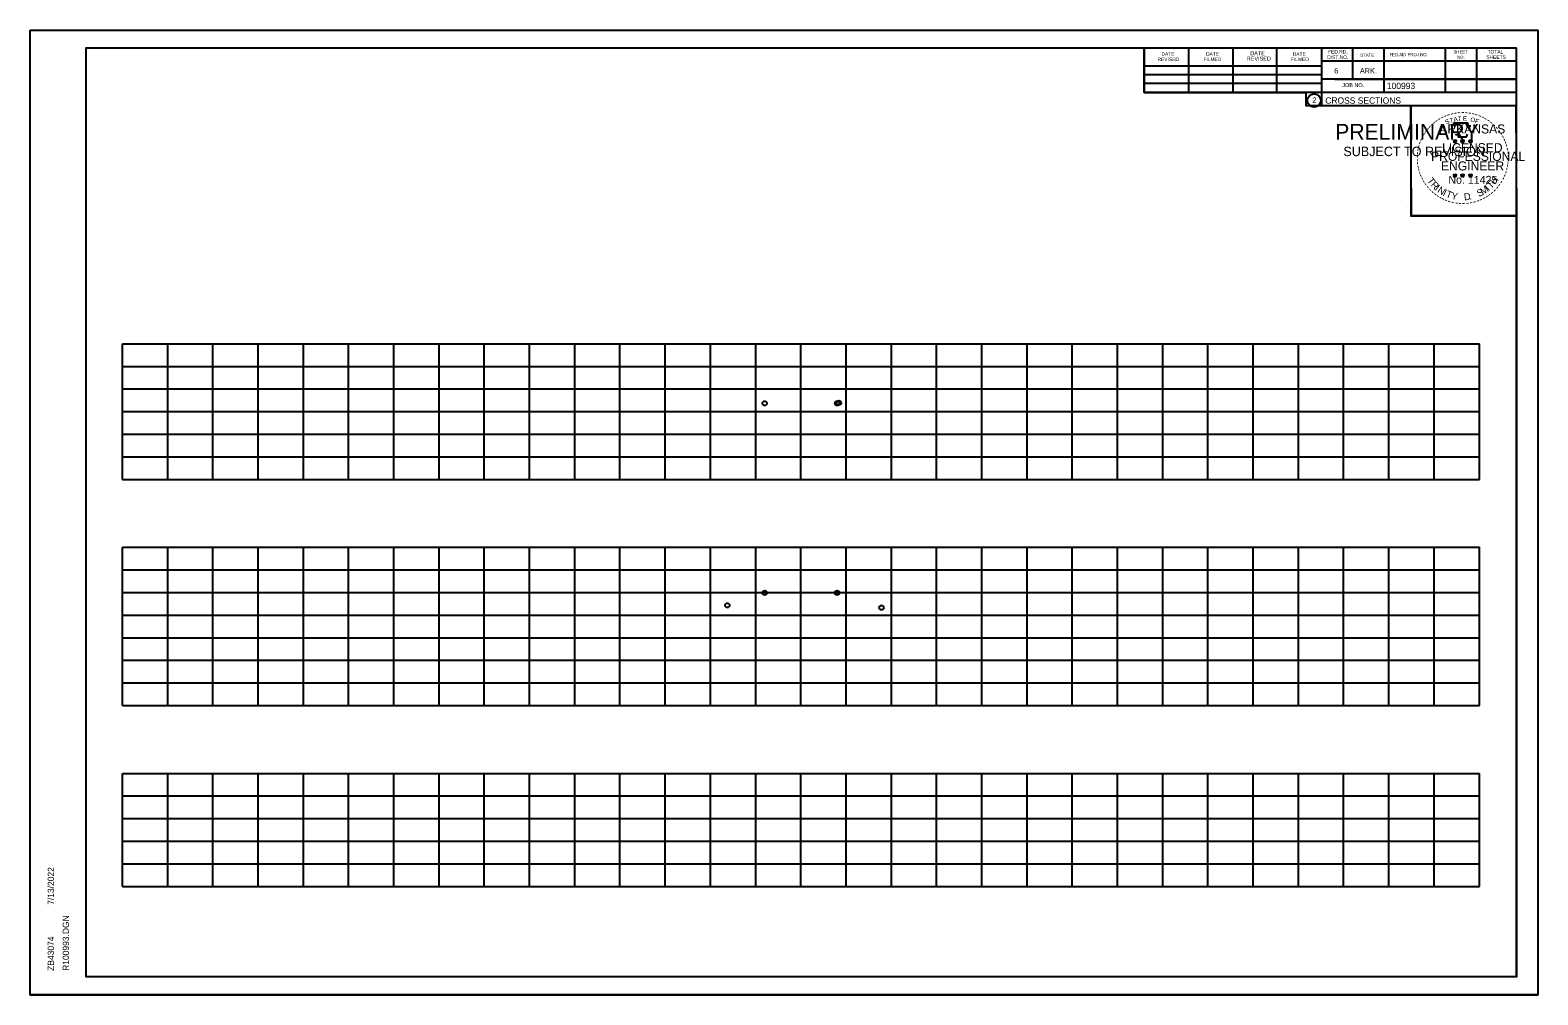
# Model space of a CAD drawing. Extents: x 4667 to 1632277, y -2100 to 724501.
# Drawn here: x 8302.5 to 8635.8, y -1963.8 to -1750.4 of the extents above; entities that cross this region are included whole.
import ezdxf

# ---------------------------------------------------------------- set-up
doc = ezdxf.new("R2010")
doc.units = 0
doc.layers.add('R_Grid', color=7, linetype='Continuous')
doc.layers.add('R_No Plot', color=7, linetype='Continuous')

msp = doc.modelspace()

# ---------------------------------------------------------------- linework, layer by layer
at = {"layer": 'R_Grid'}
for p, q in [((8322.91, -1819.78), (8622.91, -1819.78)), ((8322.91, -1849.78), (8322.91, -1819.78)), ((8332.91, -1849.78), (8332.91, -1819.78)), ((8342.91, -1849.78), (8342.91, -1819.78)), ((8352.91, -1849.78), (8352.91, -1819.78)), ((8362.91, -1849.78), (8362.91, -1819.78)), ((8372.91, -1849.78), (8372.91, -1819.78)), ((8382.91, -1849.78), (8382.91, -1819.78)), ((8392.91, -1849.78), (8392.91, -1819.78)), ((8402.91, -1849.78), (8402.91, -1819.78)), ((8412.91, -1849.78), (8412.91, -1819.78)), ((8422.91, -1849.78), (8422.91, -1819.78)), ((8432.91, -1849.78), (8432.91, -1819.78)), ((8442.91, -1849.78), (8442.91, -1819.78)), ((8452.91, -1849.78), (8452.91, -1819.78)), ((8462.91, -1849.78), (8462.91, -1819.78)), ((8472.91, -1849.78), (8472.91, -1819.78)), ((8482.91, -1849.78), (8482.91, -1819.78)), ((8492.91, -1849.78), (8492.91, -1819.78)), ((8502.91, -1849.78), (8502.91, -1819.78)), ((8512.91, -1849.78), (8512.91, -1819.78)), ((8522.91, -1849.78), (8522.91, -1819.78)), ((8532.91, -1849.78), (8532.91, -1819.78)), ((8542.91, -1849.78), (8542.91, -1819.78)), ((8552.91, -1849.78), (8552.91, -1819.78)), ((8562.91, -1849.78), (8562.91, -1819.78)), ((8572.91, -1849.78), (8572.91, -1819.78)), ((8582.91, -1849.78), (8582.91, -1819.78)), ((8592.91, -1849.78), (8592.91, -1819.78)), ((8602.91, -1849.78), (8602.91, -1819.78)), ((8612.91, -1849.78), (8612.91, -1819.78)), ((8622.91, -1849.78), (8622.91, -1819.78)), ((8322.91, -1824.78), (8622.91, -1824.78)), ((8322.91, -1829.78), (8622.91, -1829.78)), ((8322.91, -1834.78), (8622.91, -1834.78)), ((8322.91, -1839.78), (8622.91, -1839.78)), ((8322.91, -1844.78), (8622.91, -1844.78)), ((8322.91, -1849.78), (8622.91, -1849.78)), ((8322.91, -1864.78), (8622.91, -1864.78)), ((8322.91, -1899.78), (8322.91, -1864.78)), ((8332.91, -1899.78), (8332.91, -1864.78)), ((8342.91, -1899.78), (8342.91, -1864.78)), ((8352.91, -1899.78), (8352.91, -1864.78)), ((8362.91, -1899.78), (8362.91, -1864.78)), ((8372.91, -1899.78), (8372.91, -1864.78)), ((8382.91, -1899.78), (8382.91, -1864.78)), ((8392.91, -1899.78), (8392.91, -1864.78)), ((8402.91, -1899.78), (8402.91, -1864.78)), ((8412.91, -1899.78), (8412.91, -1864.78)), ((8422.91, -1899.78), (8422.91, -1864.78)), ((8432.91, -1899.78), (8432.91, -1864.78)), ((8442.91, -1899.78), (8442.91, -1864.78)), ((8452.91, -1899.78), (8452.91, -1864.78)), ((8462.91, -1899.78), (8462.91, -1864.78)), ((8472.91, -1899.78), (8472.91, -1864.78)), ((8482.91, -1899.78), (8482.91, -1864.78)), ((8492.91, -1899.78), (8492.91, -1864.78)), ((8502.91, -1899.78), (8502.91, -1864.78)), ((8512.91, -1899.78), (8512.91, -1864.78)), ((8522.91, -1899.78), (8522.91, -1864.78)), ((8532.91, -1899.78), (8532.91, -1864.78)), ((8542.91, -1899.78), (8542.91, -1864.78)), ((8552.91, -1899.78), (8552.91, -1864.78)), ((8562.91, -1899.78), (8562.91, -1864.78)), ((8572.91, -1899.78), (8572.91, -1864.78)), ((8582.91, -1899.78), (8582.91, -1864.78)), ((8592.91, -1899.78), (8592.91, -1864.78)), ((8602.91, -1899.78), (8602.91, -1864.78)), ((8612.91, -1899.78), (8612.91, -1864.78)), ((8622.91, -1899.78), (8622.91, -1864.78)), ((8322.91, -1869.78), (8622.91, -1869.78)), ((8322.91, -1874.78), (8622.91, -1874.78)), ((8322.91, -1879.78), (8622.91, -1879.78)), ((8322.91, -1884.78), (8622.91, -1884.78)), ((8322.91, -1889.78), (8622.91, -1889.78)), ((8322.91, -1894.78), (8622.91, -1894.78)), ((8322.91, -1899.78), (8622.91, -1899.78)), ((8322.91, -1914.78), (8622.91, -1914.78)), ((8322.91, -1939.78), (8322.91, -1914.78)), ((8332.91, -1939.78), (8332.91, -1914.78)), ((8342.91, -1939.78), (8342.91, -1914.78)), ((8352.91, -1939.78), (8352.91, -1914.78)), ((8362.91, -1939.78), (8362.91, -1914.78)), ((8372.91, -1939.78), (8372.91, -1914.78)), ((8382.91, -1939.78), (8382.91, -1914.78)), ((8392.91, -1939.78), (8392.91, -1914.78)), ((8402.91, -1939.78), (8402.91, -1914.78)), ((8412.91, -1939.78), (8412.91, -1914.78)), ((8422.91, -1939.78), (8422.91, -1914.78)), ((8432.91, -1939.78), (8432.91, -1914.78)), ((8442.91, -1939.78), (8442.91, -1914.78)), ((8452.91, -1939.78), (8452.91, -1914.78)), ((8462.91, -1939.78), (8462.91, -1914.78)), ((8472.91, -1939.78), (8472.91, -1914.78)), ((8482.91, -1939.78), (8482.91, -1914.78)), ((8492.91, -1939.78), (8492.91, -1914.78)), ((8502.91, -1939.78), (8502.91, -1914.78)), ((8512.91, -1939.78), (8512.91, -1914.78)), ((8522.91, -1939.78), (8522.91, -1914.78)), ((8532.91, -1939.78), (8532.91, -1914.78)), ((8542.91, -1939.78), (8542.91, -1914.78)), ((8552.91, -1939.78), (8552.91, -1914.78)), ((8562.91, -1939.78), (8562.91, -1914.78)), ((8572.91, -1939.78), (8572.91, -1914.78)), ((8582.91, -1939.78), (8582.91, -1914.78)), ((8592.91, -1939.78), (8592.91, -1914.78)), ((8602.91, -1939.78), (8602.91, -1914.78)), ((8612.91, -1939.78), (8612.91, -1914.78)), ((8622.91, -1939.78), (8622.91, -1914.78)), ((8322.91, -1919.78), (8622.91, -1919.78)), ((8322.91, -1924.78), (8622.91, -1924.78)), ((8322.91, -1929.78), (8622.91, -1929.78)), ((8322.91, -1934.78), (8622.91, -1934.78)), ((8322.91, -1939.78), (8622.91, -1939.78))]:
    msp.add_line(p, q, dxfattribs=at)
at = {"layer": 'R_No Plot'}
for p, q in [((8302.51, -1750.42), (8635.84, -1750.42)), ((8314.91, -1754.32), (8631.09, -1754.32)), ((8314.91, -1959.78), (8314.91, -1754.32)), ((8467.43, -1754.58), (8467.43, -1754.58)), ((8467.43, -1754.58), (8467.43, -1754.58)), ((8548.83, -1764.2), (8548.83, -1754.32)), ((8558.69, -1764.2), (8558.69, -1754.52)), ((8568.45, -1764.2), (8568.45, -1754.52)), ((8578.13, -1764.2), (8578.13, -1754.52)), ((8587.99, -1754.32), (8587.99, -1767.12)), ((8594.83, -1754.32), (8594.83, -1761.26)), ((8601.77, -1754.32), (8601.77, -1764.2)), ((8615.35, -1754.32), (8615.35, -1764.2)), ((8622.29, -1754.32), (8622.29, -1764.2)), ((8631.09, -1959.78), (8631.09, -1754.32)), ((8548.83, -1758.34), (8587.99, -1758.34)), ((8631.09, -1757.26), (8587.99, -1757.26)), ((8631.09, -1757.24), (8631.09, -1757.24)), ((8548.83, -1760.2), (8587.99, -1760.2)), ((8548.83, -1764.2), (8548.83, -1762.14)), ((8548.83, -1762.14), (8587.99, -1762.14)), ((8631.09, -1761.26), (8587.99, -1761.26)), ((8590.95, -1761.26), (8631.09, -1761.26)), ((8631.09, -1764.2), (8548.83, -1764.2)), ((8587.99, -1767.12), (8631.09, -1767.12)), ((8617.18, -1774.86), (8617.52, -1774.97)), ((8617.18, -1774.86), (8617.43, -1774.91)), ((8617.18, -1774.86), (8617.41, -1774.98)), ((8617.31, -1775.27), (8617.52, -1774.97)), ((8617.31, -1775.27), (8617.43, -1775.03)), ((8617.31, -1775.27), (8617.52, -1775.05)), ((8617.52, -1774.61), (8617.48, -1774.86)), ((8617.52, -1774.97), (8617.52, -1774.61)), ((8617.52, -1774.61), (8617.57, -1774.86)), ((8617.87, -1774.86), (8617.52, -1774.97)), ((8617.74, -1775.27), (8617.52, -1774.97)), ((8617.74, -1775.27), (8617.52, -1775.06)), ((8617.87, -1774.86), (8617.59, -1774.91)), ((8617.74, -1775.27), (8617.6, -1774.98)), ((8617.87, -1774.86), (8617.67, -1774.96)), ((8618.85, -1774.86), (8619.19, -1774.97)), ((8618.85, -1774.86), (8619.1, -1774.91)), ((8618.85, -1774.86), (8619.08, -1774.98)), ((8618.98, -1775.27), (8619.19, -1774.97)), ((8618.98, -1775.27), (8619.1, -1775.03)), ((8618.98, -1775.27), (8619.19, -1775.05)), ((8619.19, -1774.61), (8619.15, -1774.86)), ((8619.19, -1774.97), (8619.19, -1774.61)), ((8619.19, -1774.61), (8619.24, -1774.86)), ((8619.54, -1774.86), (8619.19, -1774.97)), ((8619.41, -1775.27), (8619.19, -1774.97)), ((8619.41, -1775.27), (8619.19, -1775.06)), ((8619.54, -1774.86), (8619.26, -1774.91)), ((8619.41, -1775.27), (8619.27, -1774.98)), ((8619.54, -1774.86), (8619.34, -1774.96)), ((8620.61, -1774.87), (8620.96, -1774.99)), ((8620.61, -1774.87), (8620.86, -1774.92)), ((8620.61, -1774.87), (8620.85, -1775)), ((8620.74, -1775.28), (8620.96, -1774.99)), ((8620.74, -1775.28), (8620.87, -1775.04)), ((8620.74, -1775.28), (8620.96, -1775.07)), ((8620.96, -1774.62), (8620.92, -1774.87)), ((8620.96, -1774.99), (8620.96, -1774.62)), ((8620.96, -1774.62), (8621.01, -1774.87)), ((8621.31, -1774.87), (8620.96, -1774.99)), ((8621.17, -1775.28), (8620.96, -1774.99)), ((8621.17, -1775.28), (8620.96, -1775.07)), ((8621.31, -1774.87), (8621.02, -1774.92)), ((8621.17, -1775.28), (8621.03, -1774.99)), ((8621.31, -1774.87), (8621.1, -1774.98)), ((8617.17, -1782.44), (8617.52, -1782.55)), ((8617.17, -1782.44), (8617.42, -1782.48)), ((8617.17, -1782.44), (8617.41, -1782.56)), ((8617.3, -1782.84), (8617.52, -1782.55)), ((8617.3, -1782.84), (8617.43, -1782.6)), ((8617.3, -1782.84), (8617.52, -1782.63)), ((8617.52, -1782.18), (8617.48, -1782.43)), ((8617.52, -1782.55), (8617.52, -1782.18)), ((8617.52, -1782.18), (8617.57, -1782.43)), ((8617.87, -1782.44), (8617.52, -1782.55)), ((8617.73, -1782.84), (8617.52, -1782.55)), ((8617.73, -1782.84), (8617.52, -1782.63)), ((8617.87, -1782.44), (8617.58, -1782.48)), ((8617.73, -1782.84), (8617.6, -1782.55)), ((8617.87, -1782.44), (8617.66, -1782.54)), ((8618.84, -1782.44), (8619.19, -1782.55)), ((8618.84, -1782.44), (8619.09, -1782.48)), ((8618.84, -1782.44), (8619.08, -1782.56)), ((8618.97, -1782.84), (8619.19, -1782.55)), ((8618.97, -1782.84), (8619.1, -1782.6)), ((8618.97, -1782.84), (8619.19, -1782.63)), ((8619.19, -1782.18), (8619.15, -1782.43)), ((8619.19, -1782.55), (8619.19, -1782.18)), ((8619.19, -1782.18), (8619.24, -1782.43)), ((8619.54, -1782.44), (8619.19, -1782.55)), ((8619.4, -1782.84), (8619.19, -1782.55)), ((8619.4, -1782.84), (8619.19, -1782.63)), ((8619.54, -1782.44), (8619.25, -1782.48)), ((8619.4, -1782.84), (8619.27, -1782.55)), ((8619.54, -1782.44), (8619.33, -1782.54)), ((8620.61, -1782.45), (8620.96, -1782.56)), ((8620.61, -1782.45), (8620.86, -1782.49)), ((8620.61, -1782.45), (8620.84, -1782.57)), ((8620.74, -1782.85), (8620.96, -1782.56)), ((8620.74, -1782.85), (8620.87, -1782.61)), ((8620.74, -1782.85), (8620.95, -1782.64)), ((8620.96, -1782.19), (8620.92, -1782.44)), ((8621.17, -1782.85), (8620.95, -1782.64)), ((8620.96, -1782.56), (8620.96, -1782.19)), ((8620.96, -1782.19), (8621.01, -1782.44)), ((8621.3, -1782.45), (8620.96, -1782.56)), ((8621.17, -1782.85), (8620.96, -1782.56)), ((8621.3, -1782.45), (8621.02, -1782.49)), ((8621.17, -1782.85), (8621.03, -1782.56)), ((8621.3, -1782.45), (8621.1, -1782.55)), ((8607.13, -1789.57), (8607.13, -1789.57)), ((8314.91, -1959.78), (8314.91, -1959.78)), ((8631.09, -1959.78), (8314.91, -1959.78)), ((8302.51, -1963.76), (8635.84, -1963.76))]:
    msp.add_line(p, q, dxfattribs=at)
for points in [[(8302.5, -1750.42), (8635.84, -1750.42), (8635.84, -1963.76), (8302.5, -1963.76)], [(8548.83, -1754.32), (8548.83, -1764.2), (8584.56, -1764.2), (8584.56, -1767.12), (8607.76, -1767.12), (8607.76, -1791.45), (8631.09, -1791.45), (8631.09, -1959.78), (8314.91, -1959.78), (8314.91, -1754.32)], [(8607.76, -1767.12), (8630.97, -1767.12), (8631.09, -1791.45), (8607.88, -1791.45)]]:
    msp.add_lwpolyline(points, close=True, dxfattribs=at)
for points in [[(8617.22, -1770.98), (8617.49, -1771.81)], [(8620.73, -1771.91), (8620.87, -1771.62), (8620.18, -1771.65), (8620.33, -1770.98), (8617.22, -1770.98)], [(8617.52, -1774.61), (8617.74, -1775.27), (8617.18, -1774.86), (8617.87, -1774.86), (8617.31, -1775.27), (8617.52, -1774.61)], [(8617.71, -1773.41), (8617.71, -1773.49), (8618.27, -1773.51), (8618.22, -1773.99), (8620.09, -1773.99), (8620.29, -1773.45)], [(8619.19, -1774.61), (8619.41, -1775.27), (8618.85, -1774.86), (8619.54, -1774.86), (8618.98, -1775.27), (8619.19, -1774.61)], [(8620.96, -1774.62), (8621.17, -1775.28), (8620.61, -1774.87), (8621.31, -1774.87), (8620.74, -1775.28), (8620.96, -1774.62)], [(8617.52, -1782.18), (8617.73, -1782.84), (8617.17, -1782.44), (8617.87, -1782.44), (8617.3, -1782.84), (8617.52, -1782.18)], [(8619.19, -1782.18), (8619.4, -1782.84), (8618.84, -1782.44), (8619.54, -1782.44), (8618.97, -1782.84), (8619.19, -1782.18)], [(8620.96, -1782.19), (8621.17, -1782.85), (8620.61, -1782.45), (8621.3, -1782.45), (8620.74, -1782.85), (8620.96, -1782.19)]]:
    msp.add_lwpolyline(points, dxfattribs=at)
for centre, radius in [((8586.38, -1765.98), 1.47), ((8617.52, -1774.97), 0.172), ((8617.52, -1774.97), 0.145), ((8617.52, -1774.97), 0.116), ((8617.52, -1774.97), 0.0991), ((8617.52, -1774.97), 0.0747), ((8617.52, -1774.97), 0.0495), ((8617.52, -1774.97), 0.0296), ((8619.19, -1774.97), 0.172), ((8619.19, -1774.97), 0.145), ((8619.19, -1774.97), 0.116), ((8619.19, -1774.97), 0.0991), ((8619.19, -1774.97), 0.0747), ((8619.19, -1774.97), 0.0495), ((8619.19, -1774.97), 0.0296), ((8620.96, -1774.99), 0.172), ((8620.96, -1774.99), 0.145), ((8620.96, -1774.99), 0.116), ((8620.96, -1774.99), 0.0991), ((8620.96, -1774.99), 0.0747), ((8620.96, -1774.99), 0.0495), ((8620.96, -1774.99), 0.0296), ((8617.52, -1782.55), 0.172), ((8617.52, -1782.55), 0.145), ((8617.52, -1782.55), 0.116), ((8617.52, -1782.55), 0.0991), ((8617.52, -1782.55), 0.0747), ((8617.52, -1782.55), 0.0495), ((8617.52, -1782.55), 0.0296), ((8619.19, -1782.55), 0.172), ((8619.19, -1782.55), 0.145), ((8619.19, -1782.55), 0.116), ((8619.19, -1782.55), 0.0991), ((8619.19, -1782.55), 0.0747), ((8619.19, -1782.55), 0.0495), ((8619.19, -1782.55), 0.0296), ((8620.96, -1782.56), 0.172), ((8620.96, -1782.56), 0.145), ((8620.96, -1782.56), 0.116), ((8620.96, -1782.56), 0.0991), ((8620.96, -1782.56), 0.0747), ((8620.96, -1782.56), 0.0495), ((8620.96, -1782.56), 0.0296), ((8464.91, -1832.96), 0.5), ((8480.91, -1832.96), 0.5), ((8481.29, -1832.83), 0.5), ((8464.91, -1874.85), 0.5), ((8480.91, -1874.85), 0.5), ((8456.64, -1877.61), 0.5), ((8490.74, -1878.13), 0.5)]:
    msp.add_circle(centre, radius, dxfattribs=at)

# ---------------------------------------------------------------- texts
for s, height, rotation, p in [('REVISED', 0.782, 360, (8551.75, -1757.26)), ('DATE', 0.782, 360, (8552.63, -1756.08)), ('FILMED', 0.782, 360, (8561.91, -1757.26)), ('DATE', 0.782, 360, (8562.49, -1756.08)), ('REVISED', 0.879, 360, (8571.49, -1757.16)), ('DATE', 0.879, 360, (8572.27, -1755.98)), ('FILMED', 0.782, 360, (8581.25, -1757.26)), ('DATE', 0.782, 360, (8581.65, -1756.08)), ('DIST.NO.', 0.782, 360, (8589.27, -1756.78)), ('FED.RD.', 0.782, 360, (8589.47, -1755.6)), ('STATE', 0.684, 360, (8596.59, -1756.28)), ('FED.AID PROJ.NO.', 0.684, 360, (8603.05, -1756.18)), ('SHEET', 0.684, 360, (8617.21, -1755.6)), ('NO.', 0.684, 360, (8617.99, -1756.78)), ('SHEETS', 0.782, 360, (8624.45, -1756.78)), ('TOTAL', 0.782, 360, (8624.73, -1755.6)), ('6', 1.17, 360, (8590.83, -1760)), ('ARK.', 1.172, 360, (8596.49, -1760)), ('JOB NO.', 0.879, 360, (8592.59, -1763.02)), ('100993', 1.4, 360, (8602.47, -1763.46)), ('2', 1.17, 360, (8585.99, -1766.47)), ('CROSS SECTIONS', 1.4, 360, (8588.85, -1766.69)), ('-', 1.6, 34.0636, (8614.1, -1770.81)), ('-', 1.6, 28.7918, (8614.7, -1770.44)), ('-', 1.6, 24.3072, (8615.33, -1770.13)), ('-', 1.6, 19.1761, (8615.96, -1769.86)), ('T', 1, 16.4036, (8616.49, -1770.98)), ('-', 1.6, 13.6301, (8616.71, -1769.62)), ('A', 1, 11.2132, (8617.31, -1770.72)), ('-', 1.6, 10.2193, (8617.39, -1769.45)), ('T', 1, 6.0228, (8618.16, -1770.56)), ('-', 1.6, 5.8968, (8618.12, -1769.34)), ('-', 1.6, 0.1862, (8618.89, -1769.27)), ('E', 1, 0.8323, (8619.27, -1770.45)), ('-', 1.6, 357.743, (8619.62, -1769.29)), ('-', 1.6, 352.1617, (8620.36, -1769.34)), ('O', 1, 350.4515, (8620.87, -1770.66)), ('-', 1.6, 347.2049, (8621.08, -1769.46)), ('F', 1, 340.0707, (8621.82, -1770.89)), ('-', 1.6, 342.3362, (8621.71, -1769.61)), ('-', 1.6, 337.8551, (8622.45, -1769.83)), ('-', 1.6, 334.1211, (8623.08, -1770.1)), ('-', 1.6, 329.6409, (8623.66, -1770.39)), ('PRELIMINARY', 3.5, 360, (8591.04, -1774.65)), ('DWB', 0.01, 360, (8591.79, -1772.81)), ('-', 1.6, 58.0706, (8611.02, -1774.06)), ('-', 1.6, 54.2325, (8611.35, -1773.53)), ('-', 1.6, 50.6142, (8611.76, -1772.97)), ('-', 1.6, 48.423, (8612.17, -1772.48)), ('-', 1.6, 42.9622, (8612.61, -1772)), ('-', 1.6, 38.9507, (8613.05, -1771.59)), ('-', 1.6, 36.2317, (8613.52, -1771.21)), ('ARKANSAS', 2, 360, (8614.07, -1773.27)), ('S', 1, 21.594, (8615.57, -1771.31)), ('-', 1.6, 325.8627, (8624.3, -1770.75)), ('-', 1.6, 320.5297, (8624.91, -1771.17)), ('-', 1.6, 315.5786, (8625.51, -1771.66)), ('-', 1.6, 309.8797, (8626.08, -1772.21)), ('-', 1.6, 306.6522, (8626.61, -1772.81)), ('-', 1.4, 303.6753, (8627.09, -1773.38)), ('SUBJECT TO REVISION', 2.0751, 360, (8592.85, -1778.28)), ('-', 1.6, 81.2013, (8609.9, -1777.34)), ('-', 1.6, 75.461, (8610.04, -1776.63)), ('-', 1.6, 72.3945, (8610.23, -1775.92)), ('-', 1.6, 67.7743, (8610.45, -1775.29)), ('-', 1.6, 62.8713, (8610.71, -1774.68)), ('LICENSED', 2, 360, (8614.67, -1777.42)), ('DWB', 0.01, 360, (8617.51, -1774.98)), ('DWB', 0.01, 360, (8619.18, -1774.98)), ('DWB', 0.01, 360, (8620.95, -1774.99)), ('-', 1.6, 299.6684, (8627.41, -1773.99)), ('-', 1.6, 294.6628, (8627.73, -1774.6)), ('-', 1.6, 290.5728, (8627.99, -1775.18)), ('-', 1.6, 285.1233, (8628.23, -1775.76)), ('-', 1.6, 280.5493, (8628.43, -1776.5)), ('-', 1.6, 94.1959, (8609.84, -1779.46)), ('-', 1.6, 89.0622, (8609.8, -1778.74)), ('-', 1.6, 98.9479, (8609.91, -1780.13)), ('-', 1.6, 85.1863, (8609.83, -1778.03)), ('PROFESSIONAL', 2, 360, (8612.24, -1779.33)), ('ENGINEER', 2, 360, (8614.43, -1781.45)), ('-', 1.6, 276.5962, (8628.59, -1777.27)), ('-', 1.6, 263.5172, (8628.66, -1779.29)), ('-', 1.6, 274.3301, (8628.65, -1777.99)), ('-', 1.6, 269.9407, (8628.68, -1778.62)), ('-', 1.6, 101.7149, (8610.05, -1780.86)), ('-', 1.6, 105.4578, (8610.21, -1781.46)), ('-', 1.6, 109.0874, (8610.42, -1782.09)), ('-', 1.6, 114.0643, (8610.68, -1782.68)), ('-', 1.6, 115.7289, (8610.98, -1783.3)), ('T', 1.54, 306.0406, (8611.28, -1783.71)), ('No. 11425', 1.757, 360, (8616.06, -1784.4)), ('DWB', 0.01, 360, (8617.51, -1782.55)), ('DWB', 0.01, 360, (8619.18, -1782.55)), ('DWB', 0.01, 360, (8620.94, -1782.56)), ('H', 1.54, 54.6088, (8626.4, -1784.67)), ('-', 1.6, 244.6197, (8627.82, -1782.64)), ('-', 1.6, 247.8887, (8628.08, -1782.01)), ('-', 1.6, 252.8681, (8628.3, -1781.34)), ('-', 1.6, 255.7626, (8628.48, -1780.62)), ('-', 1.6, 260.9953, (8628.59, -1779.94)), ('-', 1.6, 120.4471, (8611.34, -1783.89)), ('-', 1.6, 125.8934, (8611.74, -1784.45)), ('-', 1.6, 130.7181, (8612.2, -1785)), ('-', 1.6, 134.2238, (8612.72, -1785.54)), ('R', 1.54, 314.005, (8612.04, -1784.76)), ('-', 1.6, 138.9338, (8613.25, -1786.01)), ('-', 1.6, 144.6463, (8613.8, -1786.41)), ('I', 1.54, 321.9694, (8612.94, -1785.69)), ('N', 1.54, 326.5002, (8613.51, -1786.16)), ('I', 1.54, 335.3603, (8614.72, -1786.95)), ('T', 1.54, 339.8912, (8615.38, -1787.27)), ('Y', 1.54, 347.8556, (8616.6, -1787.72)), ('D', 1.54, 6.3969, (8619.58, -1788.08)), ('S', 1.54, 26.9312, (8622.83, -1787.35)), ('M', 1.54, 32.6563, (8623.67, -1786.94)), ('I', 1.54, 42.1136, (8624.95, -1786.09)), ('T', 1.54, 46.6444, (8625.51, -1785.62)), ('-', 1.6, 215.7363, (8625.04, -1786.16)), ('-', 1.6, 221.0851, (8625.59, -1785.69)), ('-', 1.6, 225.7653, (8626.11, -1785.18)), ('-', 1.6, 231.2538, (8626.59, -1784.61)), ('-', 1.6, 233.8452, (8627.02, -1784.05)), ('-', 1.6, 239.0712, (8627.42, -1783.39)), ('-', 1.6, 148.0898, (8614.36, -1786.79)), ('-', 1.6, 151.5704, (8614.94, -1787.11)), ('-', 1.6, 154.6002, (8615.46, -1787.36)), ('-', 1.6, 158.5612, (8616.09, -1787.61)), ('-', 1.6, 162.7983, (8616.77, -1787.82)), ('-', 1.6, 167.5555, (8617.49, -1787.99)), ('-', 1.6, 173.1155, (8618.26, -1788.1)), ('-', 1.6, 176.5183, (8619.01, -1788.15)), ('-', 1.6, 181.5918, (8619.75, -1788.13)), ('-', 1.6, 185.8167, (8620.56, -1788.06)), ('-', 1.6, 191.2858, (8621.3, -1787.92)), ('.', 1.54, 13.7642, (8620.77, -1787.95)), ('-', 1.6, 195.4743, (8622.03, -1787.73)), ('-', 1.6, 200.7184, (8622.7, -1787.48)), ('-', 1.6, 204.2516, (8623.32, -1787.21)), ('-', 1.6, 207.3568, (8623.95, -1786.89)), ('-', 1.6, 212.2491, (8624.51, -1786.55)), ('7/13/2022', 1.4, 90, (8307.78, -1943.85)), ('R100993.DGN', 1.4, 90, (8311.1, -1958.45)), ('ZB43074', 1.4, 90, (8307.78, -1958.45))]:
    msp.add_text(s, height=height, rotation=rotation, dxfattribs=at).set_placement(p)

doc.saveas('drawing.dxf')
